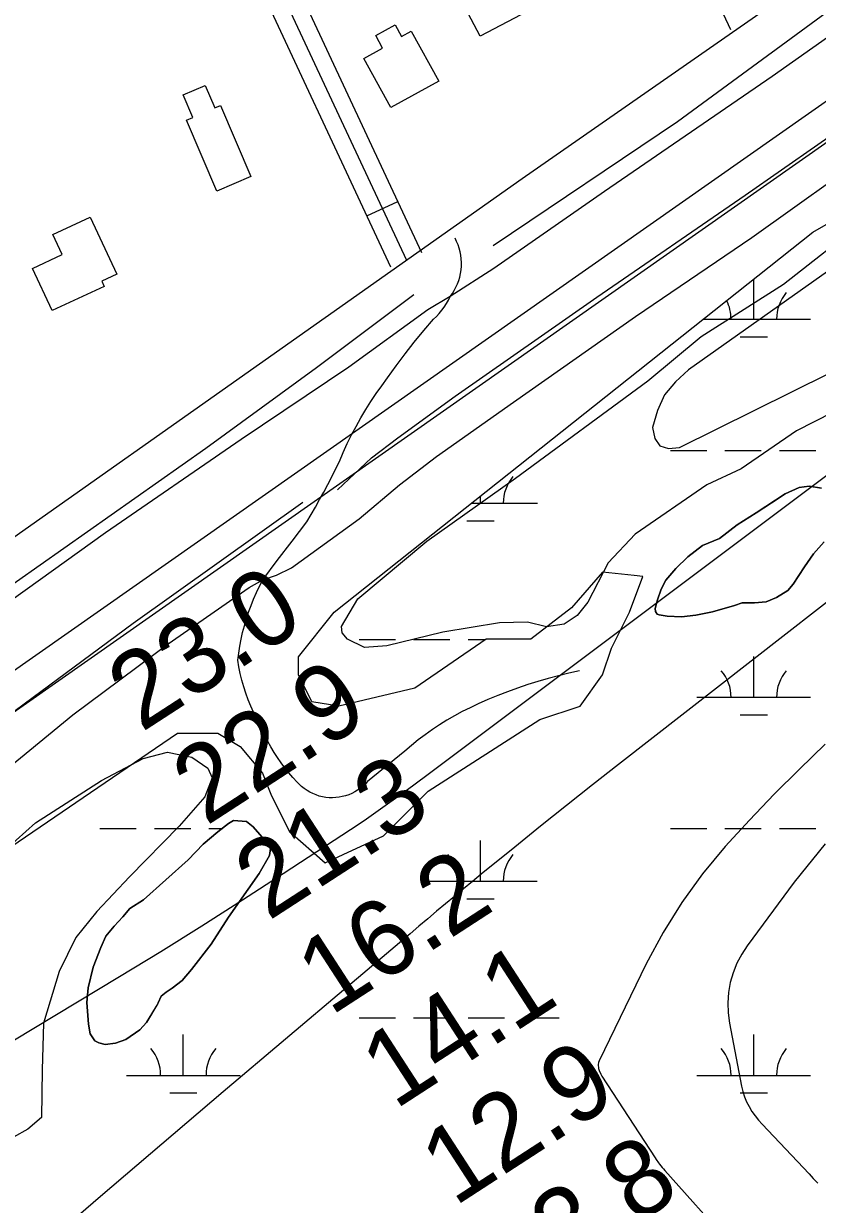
# Model space of a CAD drawing. Extents: x 3445503 to 3483459, y 540493 to 566012.
# Drawn here: x 3473669 to 3474367, y 552470 to 553509 of the extents above; entities that cross this region are included whole.
import ezdxf

# ---------------------------------------------------------------- set-up
doc = ezdxf.new("R2010")
doc.units = 0
for name, color, linetype in [('V-BLDG-OTLN', 7, 'Continuous'), ('V-FLOD-BASE', 7, 'Continuous'), ('V-LEVE-TOET', 7, 'Continuous'), ('V-RIVR-EDGE', 7, 'Continuous'), ('V-RIVR-RANG', 7, 'Continuous'), ('V-ROAD-CNTR', 7, 'Continuous'), ('V-SITE-VEGE', 7, 'Continuous'), ('V-SURV-LINE', 7, 'Continuous'), ('V-TOPO-DPTH', 7, 'Continuous'), ('V-TOPO-MINR', 7, 'Continuous'), ('V-TOPO-SHOR', 7, 'Continuous'), ('V-WETL-SWMP', 7, 'Continuous')]:
    doc.layers.add(name, color=color, linetype=linetype)

msp = doc.modelspace()

# ---------------------------------------------------------------- linework, layer by layer
at = {"layer": 'V-BLDG-OTLN'}
for points in [[(3474130.2, 553529.2), (3474070.5, 553497.9), (3474044.5, 553547.6), (3474062.7, 553557.2), (3474074.1, 553535.4), (3474094.8, 553546.3), (3474083.6, 553567.6), (3474104.3, 553578.4)], [(3474034, 553458.5), (3473991.9, 553435.2), (3473968, 553478.3), (3473984.7, 553487.5), (3473978.6, 553498.6), (3473995.6, 553508), (3474001.3, 553497.7), (3474009.8, 553502.4)], [(3473841.9, 553437), (3473868.6, 553374.4), (3473838.8, 553361.6), (3473812.1, 553424), (3473817.8, 553426.4), (3473809.3, 553446.2), (3473828.6, 553454.5), (3473837, 553434.9)], [(3473727.5, 553338.7), (3473750.7, 553288.5), (3473737.5, 553282.4), (3473739.6, 553277.7), (3473693.8, 553256.5), (3473676.6, 553293.6), (3473702.8, 553305.7), (3473694.5, 553323.5)]]:
    msp.add_lwpolyline(points, close=True, dxfattribs=at)
at = {"layer": 'V-FLOD-BASE'}
for points in [[(3473945, 553098.8), (3473974.9, 553126.9), (3473998, 553144.4), (3474048.5, 553181.1), (3474173, 553268.2), (3474303.5, 553358.1), (3474431.6, 553447.2), (3474557.7, 553534), (3474706.8, 553636.7), (3474857.6, 553743.8), (3474979.8, 553832.1), (3475055.7, 553883.9), (3475177.4, 553961.6), (3475328.5, 554061.9), (3475465.7, 554151.8), (3475610, 554247.4), (3475765.9, 554350.5)], [(3473646.3, 552893.8), (3473765.3, 552981.4), (3473914.5, 553088)]]:
    msp.add_lwpolyline(points, dxfattribs=at)
at = {"layer": 'V-LEVE-TOET'}
for points in [[(3474493.4, 553579.8), (3474327.5, 553462.5), (3474180, 553361.2), (3474082.4, 553293.5), (3474044.1, 553268.9), (3474024.5, 553257.2), (3473954.9, 553206.7), (3473860.2, 553143), (3473740.7, 553060.9), (3473599.1, 552959.5), (3473535.9, 552914.9), (3473375.6, 552802.7), (3473234.1, 552702.1), (3473155.2, 552641), (3473128.7, 552622.4)], [(3473153.2, 552516), (3473285.9, 552604.4), (3473404.6, 552679.7), (3473500.9, 552742.7), (3473571.2, 552790), (3473644.4, 552845.2), (3473712.1, 552900.8), (3473796.1, 552963.1), (3473867.3, 553012.7), (3473879.2, 553019.4), (3473891.2, 553023.6), (3473904.4, 553030.2), (3473963.9, 553073.3), (3473999.6, 553103.1), (3474032, 553128.1), (3474099.9, 553175.9), (3474207.1, 553251.4), (3474309.4, 553320.9), (3474419, 553398.8)]]:
    msp.add_lwpolyline(points, dxfattribs=at)
at = {"layer": 'V-RIVR-EDGE'}
msp.add_spline([(3475181.1, 553521.4), (3475173.8, 553508.9), (3475166.8, 553502), (3475160.2, 553491.6), (3475155.6, 553485.3), (3475153.2, 553480.8), (3475149, 553472.5), (3475140.6, 553459.3), (3475134.7, 553453.4), (3475129.1, 553447.5), (3475122.8, 553437.8), (3475119, 553429.1), (3475114.8, 553426.3), (3475103.3, 553411.4), (3475089.7, 553395.5), (3475076.8, 553378.8), (3475056.9, 553352.4), (3475044.7, 553333), (3475038.8, 553326.1), (3475033.5, 553319.8), (3475028.3, 553310.8), (3475024.1, 553303.1), (3475016.8, 553293.4), (3474998.3, 553275.4), (3474985.4, 553266.7), (3474973.9, 553258.4), (3474961.7, 553247), (3474950.2, 553236.2), (3474939.1, 553227.2), (3474931.1, 553222), (3474916.8, 553210.9), (3474905.3, 553202.3), (3474902.5, 553201.6), (3474898.4, 553198.8), (3474895.6, 553196), (3474890.3, 553189.5), (3474883.4, 553180.4), (3474876, 553171.1), (3474865.9, 553158.2), (3474856.9, 553147.8), (3474847.5, 553138.1), (3474838.1, 553131.5), (3474827.6, 553122.9), (3474816.5, 553114.9), (3474806, 553110.8), (3474795.2, 553107.6), (3474786.9, 553104.9), (3474777.8, 553099), (3474772.6, 553093.5), (3474767.4, 553084.4), (3474763.2, 553071.6), (3474752.3, 553053.5), (3474737.7, 553034.4), (3474720.9, 553010.8), (3474702.1, 552975.4), (3474691.9, 552938.6), (3474689.8, 552906.6), (3474692.1, 552879.9), (3474697.6, 552846.1), (3474707.3, 552819.7), (3474722.1, 552784.2), (3474738.7, 552743.5), (3474752.9, 552696.5), (3474757.3, 552678.1), (3474758.4, 552672.2), (3474762.5, 552670.1), (3474763.9, 552666.9), (3474765.6, 552651.3), (3474767.3, 552626.9), (3474766.5, 552599.5), (3474764.4, 552579), (3474760.9, 552576.2), (3474758.1, 552571), (3474748.3, 552544.6), (3474738.8, 552514.4), (3474733.3, 552502.9), (3474726.6, 552491.5), (3474719.6, 552484.2), (3474712.7, 552480.7), (3474708.5, 552480.4), (3474706.4, 552477.3), (3474707.1, 552473.4), (3474709.9, 552468.2), (3474709.9, 552460.9), (3474696.9, 552440.1), (3474641.2, 552383.9), (3474625.5, 552373.2), (3474620.3, 552369.4), (3474612.3, 552363.1), (3474586.8, 552342), (3474577.8, 552333.3), (3474572.6, 552327.8), (3474567.7, 552322.6), (3474552.7, 552312.2), (3474533.2, 552301.4), (3474518.6, 552294.2), (3474503.6, 552286.9), (3474483.8, 552276.2), (3474456.3, 552259.6), (3474452.1, 552256.1), (3474448.3, 552249.5), (3474447.6, 552246.4), (3474445.8, 552244.6), (3474442, 552242.6), (3474423.6, 552239.8), (3474398.5, 552236.4), (3474378.7, 552230.6), (3474354, 552220.2), (3474337.3, 552210.8), (3474322.6, 552201.5), (3474317.1, 552193.9), (3474311.5, 552189), (3474306.3, 552187.6), (3474301.8, 552187.3), (3474289.9, 552188), (3474264.5, 552177), (3474244.7, 552170.8), (3474214.1, 552163.9), (3474195.3, 552161.8), (3474169.6, 552155.6), (3474162.6, 552156), (3474160.2, 552157.1), (3474159.2, 552158.8), (3474159.2, 552162.3), (3474157.1, 552163), (3474155, 552161.9), (3474153.6, 552159.9), (3474152.9, 552152.9), (3474151.8, 552151.5), (3474148, 552150.1), (3474139.3, 552150.2), (3474134.1, 552154.7), (3474130.3, 552155.4), (3474112.6, 552151.6), (3474100.4, 552150.3), (3474092.7, 552148.2), (3474084, 552143), (3474071.1, 552130.5), (3474062.1, 552116.3), (3474057.2, 552112.5), (3474047.4, 552109), (3474037.7, 552107.3)], degree=3, dxfattribs=at)
at = {"layer": 'V-ROAD-CNTR'}
msp.add_line((3473970.8, 553339.9), (3473998, 553352.6), dxfattribs=at)
for points in [[(3473088.9, 555291.6), (3473101.5, 555264), (3473480.5, 554436.9), (3473750.8, 553860.2), (3473873.8, 553583.4), (3474005.6, 553300.9)], [(3474291, 553503.6), (3473990.4, 554145.2), (3473682.9, 554804.7)], [(3474019.2, 553307.3), (3473887.5, 553589.6), (3473764.5, 553866.4), (3473494.1, 554443.2), (3473387.3, 554676.3)], [(3473992, 553294.6), (3473860.2, 553577.2), (3473737.2, 553854), (3473466.9, 554430.6), (3473359.8, 554664.4)], [(3472901.8, 552529.6), (3473048.7, 552629.4), (3473418.9, 552887), (3474107.4, 553372.8), (3474770.6, 553834.4), (3475389.1, 554249.8), (3475925.2, 554602.8)], [(3473961.3, 553154.5), (3473965.4, 553162), (3473969.8, 553169.3), (3473974.3, 553176.4), (3473979, 553183.5), (3473983.9, 553190.4), (3473988.9, 553197.2), (3473996.6, 553207.8), (3474004.4, 553218.4), (3474012.5, 553228.7), (3474020.8, 553238.9), (3474029.3, 553248.9), (3474032, 553251.4), (3474034.4, 553254), (3474036.7, 553256.7), (3474038.8, 553259.6), (3474040.8, 553262.6), (3474042.5, 553265.7), (3474044.1, 553268.9), (3474046, 553271.5), (3474047.7, 553274.2), (3474049.2, 553277), (3474050.5, 553279.9), (3474051.6, 553282.9), (3474052.6, 553286), (3474053.3, 553289.2), (3474053.8, 553292.3), (3474054, 553295.5), (3474054.1, 553298.7), (3474053.9, 553301.9), (3474053.5, 553305.1), (3474052.9, 553308.3), (3474052.1, 553311.4), (3474051.1, 553314.4), (3474049.8, 553317.4), (3474048.4, 553320.2)], [(3473864.3, 552919.7), (3473862.5, 552925.4), (3473860.8, 552931.1), (3473859.4, 552937), (3473858.3, 552942.9), (3473857.3, 552948.8), (3473858.1, 552954.9), (3473859, 552961.1), (3473860.2, 552967.2), (3473861.5, 552973.2), (3473863.1, 552979.2), (3473864.8, 552985.2), (3473866.8, 552991), (3473868.9, 552996.9), (3473871.2, 553002.6), (3473873.7, 553008.3), (3473876.4, 553013.9), (3473879.2, 553019.4), (3473892, 553036.6), (3473905, 553053.7), (3473918.1, 553070.7), (3473921.8, 553077.1), (3473925.5, 553083.6), (3473929.2, 553090.2), (3473932.8, 553096.8), (3473936.4, 553103.5), (3473939.9, 553110.2), (3473943.3, 553117), (3473946.7, 553123.8), (3473950, 553131.6), (3473953.6, 553139.4), (3473957.3, 553147), (3473961.3, 553154.5)], [(3474157.8, 552939.4), (3474148.6, 552937.4), (3474139.4, 552935.2), (3474130.3, 552932.8), (3474121.3, 552930.2), (3474112.3, 552927.4), (3474103.4, 552924.3), (3474094.6, 552921.1), (3474085.9, 552917.7), (3474077.2, 552914.1), (3474068.6, 552910.3), (3474061.6, 552907), (3474054.7, 552903.6), (3474048, 552899.9), (3474041.3, 552896.1), (3474034.8, 552892), (3474028.4, 552887.7), (3474022.1, 552883.2), (3474016, 552878.6), (3474010, 552873.7), (3474004.2, 552868.7), (3473971.5, 552842.2), (3473969.5, 552840), (3473967.4, 552838), (3473965.1, 552836.1), (3473962.7, 552834.4), (3473960.2, 552832.9), (3473957.6, 552831.6), (3473954.9, 552830.4), (3473952.1, 552829.5), (3473949.2, 552828.8), (3473946.3, 552828.2), (3473943.4, 552827.9), (3473940.5, 552827.8), (3473937.5, 552827.8), (3473934.6, 552828.1), (3473931.7, 552828.6), (3473928.9, 552829.3), (3473926.1, 552830.3), (3473923.3, 552831.4), (3473920.7, 552832.7), (3473918.2, 552834.1), (3473915.7, 552835.8), (3473913.4, 552837.6), (3473909.5, 552841.5), (3473905.7, 552845.6), (3473902.1, 552849.8), (3473898.6, 552854.1), (3473895.3, 552858.5), (3473892.2, 552863.1), (3473889.2, 552867.7), (3473886.4, 552872.5), (3473883.7, 552877.4), (3473881.3, 552882.3), (3473879, 552887.4), (3473876.9, 552892.5), (3473873.9, 552897.7), (3473871.2, 552903.1), (3473868.7, 552908.5), (3473866.4, 552914), (3473864.3, 552919.7)]]:
    msp.add_lwpolyline(points, dxfattribs=at)
at = {"layer": 'V-SITE-VEGE'}
for points in [[(3474380.5, 553166.9), (3474348.7, 553150.7), (3474300.1, 553117.2), (3474269.9, 553103.2), (3474207, 553059.6), (3474183, 553034.6), (3474165.3, 552999.9), (3474155.7, 552988.2), (3474144.5, 552980.4), (3474128.7, 552978.2), (3474112.1, 552982.3), (3474087.6, 552981.8), (3474037.7, 552973.6), (3473988.5, 552961.4), (3473968.8, 552960.1), (3473953.8, 552967.3), (3473949.1, 552972.9), (3473948.4, 552978.5), (3473962.9, 553002.8), (3474023.5, 553053.6), (3474101.6, 553108.9), (3474217.9, 553194.7), (3474265, 553233.8), (3474337.4, 553279.7), (3474409.1, 553335.9)], [(3473645, 552775.2), (3473679.3, 552805.7), (3473737.4, 552843.1), (3473774, 552862.4), (3473795.4, 552867.8), (3473816.7, 552863.6), (3473830.9, 552853.9), (3473834.7, 552845.2), (3473828.2, 552828.7), (3473805.8, 552802.8), (3473761.9, 552758.2), (3473733.1, 552727.6), (3473714.7, 552704.9), (3473700.1, 552675), (3473686.2, 552629.3), (3473685, 552588.2), (3473684.5, 552546.3), (3473672.6, 552536.1), (3473647.1, 552522.1)]]:
    msp.add_lwpolyline(points, dxfattribs=at)
at = {"layer": 'V-SURV-LINE'}
for points in [[(3472973.9, 552458.7), (3474840, 553767.1)], [(3474857.3, 553742.5), (3472991.1, 552434.1)]]:
    msp.add_lwpolyline(points, dxfattribs=at)
at = {"layer": 'V-TOPO-DPTH'}
msp.add_lwpolyline([(3474374.1, 552874.8), (3474351.4, 552853), (3474329.1, 552830.9), (3474307.4, 552808.1), (3474286.1, 552785), (3474266.2, 552760.8), (3474247.8, 552735.7), (3474231.5, 552709.1), (3474216.6, 552681.6), (3474175.2, 552596.4), (3474174.6, 552594.8), (3474174.2, 552593), (3474174.5, 552589.5), (3474175.1, 552587.8), (3474176.6, 552584.4), (3474177.5, 552582.8), (3474224.4, 552510.9), (3474225.4, 552509.5), (3474227.4, 552506.6), (3474228.4, 552505.2), (3474230.6, 552502.4), (3474231.7, 552501.1), (3474232.9, 552499.8), (3474289.6, 552436.3)], dxfattribs=at)
at = {"layer": 'V-TOPO-MINR'}
for points in [[(3474486.2, 553368.9), (3474253.8, 553204.4), (3474242.3, 553193.9), (3474232.8, 553182.2), (3474226.4, 553168.5), (3474222, 553153.5), (3474224.2, 553144), (3474228.6, 553137.4), (3474236.2, 553135.2), (3474245.9, 553135.9), (3474509.9, 553266.8)], [(3474585.4, 553268.8), (3474023.6, 552847.5), (3474014.5, 552840.7), (3474005.3, 552833.9), (3473996.1, 552827.2), (3473986.8, 552820.6), (3473972.4, 552810.3), (3473970.4, 552808.8), (3473968.3, 552807.4), (3473966.1, 552806), (3473964, 552804.5), (3473897.2, 552760.7), (3473861.5, 552737.6), (3473825.6, 552714.7), (3473789.5, 552692.3), (3473753.2, 552670.1), (3473474.3, 552502.2)], [(3474514.5, 553108), (3474192.2, 552857), (3474169.2, 552839), (3474146.4, 552820.9), (3474123.6, 552802.7), (3474100.9, 552784.4), (3474071.5, 552760.5), (3474063.6, 552754), (3474055.7, 552747.5), (3474047.8, 552741), (3474040, 552734.4), (3474032.2, 552727.9), (3474024.4, 552721.3), (3474016.6, 552714.7), (3474008.8, 552708.1), (3473844.4, 552568.9), (3473790.3, 552522.9), (3473736.4, 552476.8), (3473682.8, 552430.4), (3473629.2, 552383.8)], [(3474374.1, 552874.8), (3474351.4, 552853), (3474329.1, 552830.9), (3474307.4, 552808.1), (3474286.1, 552785), (3474266.2, 552760.8), (3474247.8, 552735.7), (3474231.5, 552709.1), (3474216.6, 552681.6), (3474175.2, 552596.4), (3474174.6, 552594.8), (3474174.2, 552593), (3474174.5, 552589.5), (3474175.1, 552587.8), (3474176.6, 552584.4), (3474177.5, 552582.8), (3474224.4, 552510.9), (3474225.4, 552509.5), (3474227.4, 552506.6), (3474228.4, 552505.2), (3474230.6, 552502.4), (3474231.7, 552501.1), (3474232.9, 552499.8), (3474289.6, 552436.3)], [(3474374, 552787.3), (3474346.7, 552753.4), (3474305.5, 552697.6), (3474300.6, 552690), (3474296.3, 552682.2), (3474293.1, 552673.8), (3474290.5, 552665.2), (3474289, 552656.3), (3474288.3, 552647.4), (3474288.7, 552638.5), (3474289.8, 552629.5), (3474300.5, 552574), (3474301.6, 552569.3), (3474303.1, 552564.7), (3474304.9, 552560.3), (3474307.1, 552556), (3474309.6, 552551.8), (3474312.3, 552547.8), (3474315.4, 552544), (3474318.6, 552540.4), (3474359.8, 552496.7), (3474363.6, 552492.7), (3474367.6, 552488.7)]]:
    msp.add_lwpolyline(points, dxfattribs=at)
at = {"layer": 'V-TOPO-SHOR'}
for points in [[(3475875.9, 554535.8), (3475687.2, 554404.7), (3475505.8, 554287.1), (3475314, 554162.9), (3475124.5, 554039.4), (3474927.1, 553906.1), (3474730.4, 553772), (3474572.9, 553658.1), (3474410.1, 553544.7), (3474244.2, 553422.6), (3474081.9, 553313.5)], [(3473542.4, 552936.1), (3473662.5, 553018.1), (3473829, 553135.3), (3473926.5, 553206.5), (3474012, 553270.6)], [(3474281.1, 553055.8), (3474296.6, 553067.9), (3474313.3, 553078.4), (3474326.9, 553087.4), (3474338.8, 553095.2), (3474351.1, 553100.9), (3474359.8, 553102), (3474370.8, 553100.3)], [(3474373.1, 553052.9), (3474363.9, 553042.4), (3474355.9, 553031), (3474345.9, 553015.7), (3474341.1, 553010.2), (3474331.1, 553004), (3474322, 553000.1), (3474311.7, 552999.4), (3474301.1, 552999.2), (3474294.3, 552996.9), (3474274.9, 552991.5), (3474260.3, 552988.5), (3474247.6, 552987.1), (3474235, 552987.6), (3474227.9, 552988.8), (3474226.3, 552989.3), (3474224.7, 552991.6), (3474224.4, 552994.4), (3474226.4, 553001.9), (3474229.7, 553011.3), (3474233.7, 553019.2), (3474242.5, 553029.4), (3474253.3, 553039.9), (3474266, 553049.7), (3474281.1, 553055.8)], [(3473774.2, 552738), (3473813.6, 552773.1), (3473826.8, 552786.8), (3473839.6, 552797.7), (3473849.1, 552805.1), (3473853.5, 552807.8), (3473864.9, 552806.9), (3473870.8, 552802.1), (3473882.5, 552788.6), (3473886, 552783), (3473885.2, 552777.1), (3473875.9, 552761), (3473849.1, 552722.6), (3473833.8, 552699), (3473816.6, 552676.7), (3473808.2, 552666.9), (3473799.4, 552660.3), (3473794.3, 552656.8), (3473789.9, 552653.3), (3473787.1, 552647.4), (3473787, 552646.6), (3473777, 552630.1), (3473771, 552623.4), (3473758.7, 552614.9), (3473749.6, 552611.8), (3473740.5, 552610.7), (3473734.9, 552612), (3473731.4, 552614), (3473727.5, 552619.9), (3473726, 552628.6), (3473724.3, 552647.6), (3473725.6, 552660.6), (3473730.1, 552678.8), (3473736.6, 552696.1), (3473741, 552705.9), (3473748.6, 552714.9), (3473756.2, 552723.1), (3473762.2, 552730.2), (3473774.2, 552738)]]:
    msp.add_lwpolyline(points, dxfattribs=at)
at = {"layer": 'V-WETL-SWMP'}
for p, q in [((3474311.2, 553248.8), (3474311.2, 553284.3)), ((3474266.6, 553248.8), (3474361.2, 553248.8)), ((3474299.2, 553233.4), (3474323.2, 553233.4)), ((3474237.8, 553133.4), (3474269.8, 553133.4)), ((3474285.8, 553133.4), (3474317.8, 553133.4)), ((3474333.8, 553133.4), (3474365.8, 553133.4)), ((3474070.8, 553087), (3474070.8, 553093.2)), ((3474062.9, 553087), (3474120.8, 553087)), ((3474058.8, 553071.5), (3474082.8, 553071.5)), ((3473963.9, 552966.9), (3473995.9, 552966.9)), ((3474011.9, 552966.9), (3474043.9, 552966.9)), ((3474059.9, 552966.9), (3474075.2, 552966.9)), ((3474311.2, 552916.2), (3474311.2, 552952.2)), ((3474261.2, 552916.2), (3474361.2, 552916.2)), ((3474299.2, 552900.7), (3474323.2, 552900.7)), ((3473735.9, 552800.7), (3473767.9, 552800.7)), ((3473783.9, 552800.7), (3473815.9, 552800.7)), ((3473831.9, 552800.7), (3473843.4, 552800.7)), ((3474237.8, 552800.7), (3474269.8, 552800.7)), ((3474285.8, 552800.7), (3474317.8, 552800.7)), ((3474333.8, 552800.7), (3474365.8, 552800.7)), ((3474070.7, 552754.3), (3474070.7, 552790.3)), ((3474020.7, 552754.3), (3474120.7, 552754.3)), ((3474058.7, 552738.9), (3474082.7, 552738.9)), ((3473963.9, 552634.2), (3473995.9, 552634.2)), ((3474011.9, 552634.2), (3474043.9, 552634.2)), ((3474059.9, 552634.2), (3474091.9, 552634.2)), ((3474107.9, 552634.2), (3474139.9, 552634.2)), ((3473809.3, 552583.5), (3473809.3, 552619.5)), ((3474311.2, 552583.5), (3474311.2, 552619.5)), ((3473759.3, 552583.5), (3473859.3, 552583.5)), ((3474261.2, 552583.5), (3474361.2, 552583.5)), ((3473797.3, 552568.1), (3473821.3, 552568.1)), ((3474299.2, 552568.1), (3474323.2, 552568.1))]:
    msp.add_line(p, q, dxfattribs=at)
for points in [[(3473619.3, 552758.8), (3473804.3, 552884.7), (3473839.7, 552884.7), (3473859.4, 552872.9), (3473879.1, 552849.3), (3473887, 552829.6), (3473902.7, 552798.2), (3473934.2, 552770.6), (3473985.4, 552794.2), (3474005, 552813.9), (3474024.7, 552833.6), (3474123.1, 552896.6), (3474158.5, 552908.4), (3474178.2, 552935.9), (3474186.1, 552959.5), (3474196.8, 552981), (3474201.8, 552991), (3474213.6, 553022.5), (3474205.9, 553023.4), (3474178.2, 553026.4), (3474150.7, 552994.9), (3474115.2, 552967.4), (3474075.9, 552967.4), (3474012.9, 552924.1), (3473946, 552908.4), (3473922.4, 552912.3), (3473910.6, 552935.9), (3473910.6, 552951.7), (3473942.1, 552991), (3474363.2, 553325.6), (3474501, 553404.3)], [(3474370.8, 553100.3), (3474359.8, 553102), (3474351.1, 553100.9), (3474338.8, 553095.2), (3474313.3, 553078.4), (3474296.6, 553067.9), (3474281.1, 553055.8), (3474266, 553049.7), (3474253.3, 553039.9), (3474242.5, 553029.4), (3474233.7, 553019.2), (3474229.7, 553011.3), (3474226.4, 553001.9), (3474224.4, 552994.4), (3474224.7, 552991.6), (3474226.3, 552989.3), (3474227.9, 552988.8), (3474235, 552987.6), (3474247.6, 552987.1), (3474260.3, 552988.5), (3474274.9, 552991.5), (3474294.3, 552996.9), (3474301.1, 552999.2), (3474311.7, 552999.4), (3474322, 553000.1), (3474331.1, 553004), (3474341.1, 553010.2), (3474345.9, 553015.7), (3474355.9, 553031), (3474363.9, 553042.4), (3474373.1, 553052.9)]]:
    msp.add_lwpolyline(points, dxfattribs=at)
msp.add_lwpolyline([(3473748.6, 552714.9), (3473741.1, 552705.9), (3473736.6, 552696.1), (3473730.1, 552678.8), (3473725.6, 552660.6), (3473724.3, 552647.6), (3473726, 552628.6), (3473727.5, 552619.9), (3473731.4, 552614), (3473734.9, 552612), (3473740.5, 552610.7), (3473749.6, 552611.8), (3473758.7, 552614.9), (3473771, 552623.4), (3473777, 552630.1), (3473787.1, 552646.6), (3473787.1, 552647.4), (3473789.9, 552653.3), (3473794.3, 552656.8), (3473799.4, 552660.3), (3473808.2, 552666.9), (3473816.6, 552676.7), (3473833.8, 552699), (3473849.1, 552722.6), (3473875.9, 552761), (3473885.2, 552777.1), (3473886, 552783), (3473882.5, 552788.6), (3473870.8, 552802.1), (3473864.9, 552806.9), (3473853.5, 552807.8), (3473849.1, 552805.1), (3473839.6, 552797.7), (3473826.8, 552786.8), (3473813.6, 552773.1), (3473774.2, 552738), (3473762.2, 552730.2), (3473756.2, 552723.1)], close=True, dxfattribs=at)
for centre, start, end in [((3474366.5, 553249.3), 139.2282, 180.7718), ((3474256, 553249.3), 359.2282, 27.0268), ((3474126, 553087.4), 139.2282, 180.7718), ((3474256, 552916.6), 359.2282, 40.7719), ((3474366.5, 552916.6), 139.2282, 180.7718), ((3474015.5, 552754.8), 359.2282, 40.7719), ((3474126, 552754.8), 139.2282, 180.7718), ((3473754.1, 552584), 359.2282, 40.7719), ((3473864.5, 552584), 139.2282, 180.7718), ((3474256, 552584), 359.2282, 40.7719), ((3474366.5, 552584), 139.2282, 180.7718)]:
    msp.add_arc(centre, 35.2, start, end, dxfattribs=at)

# ---------------------------------------------------------------- texts
at = {"layer": 'V-RIVR-RANG'}
for s, p in [('23.0', (3473772.4, 552884.8)), ('22.9', (3473829.3, 552802.5)), ('21.3', (3473884.1, 552718.9)), ('16.2', (3473938.8, 552635.2)), ('14.1', (3473995.4, 552552.7)), ('12.9', (3474047.8, 552467.5)), ('13.8', (3474102.7, 552383.9))]:
    msp.add_text(s, height=67, rotation=32.9783, dxfattribs=at).set_placement(p)

doc.saveas('drawing.dxf')
